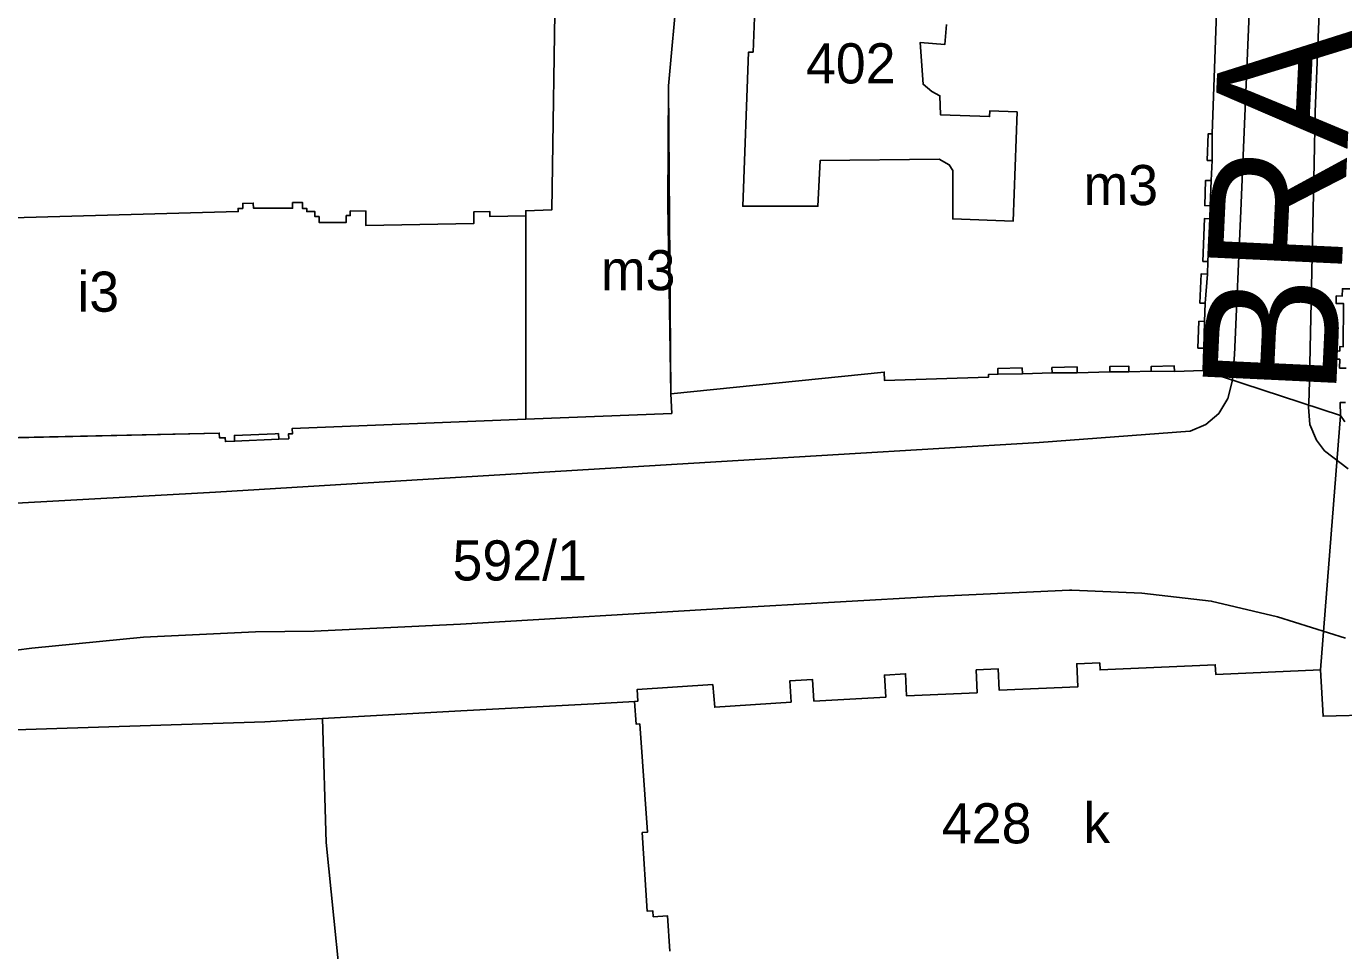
# Model space of a CAD drawing. Extents: x -304109 to -273954, y 21500 to 39796.
# Drawn here: x -293771 to -293672.5, y 31582.3 to 31651.4 of the extents above; entities that cross this region are included whole.
import ezdxf

# ---------------------------------------------------------------- set-up
doc = ezdxf.new("R2010")
doc.units = 0
for name, color, linetype in [('Budynki', 7, 'Continuous'), ('Budynki - opisy', 7, 'Continuous'), ('Działki', 7, 'Continuous'), ('Działki - numery', 7, 'Continuous'), ('krawedzie_ulic', 7, 'Continuous'), ('nazwy_ulic', 7, 'Continuous')]:
    doc.layers.add(name, color=color, linetype=linetype)

msp = doc.modelspace()

# ---------------------------------------------------------------- linework, layer by layer
at = {"layer": 'Budynki'}
msp.add_lwpolyline([(-293733.21, 31671.75), (-293723.1, 31669.06), (-293725.226, 31664.408), (-293726.03, 31662.65), (-293720.9, 31661.28), (-293722.299, 31654.372), (-293722.99, 31646.98), (-293723.02, 31638.129), (-293722.82, 31623.95), (-293722.74, 31622.5), (-293733.65, 31622.07), (-293733.645, 31637.648), (-293731.704, 31637.704), (-293731.429, 31655.719), (-293730.855, 31655.708), (-293730.739, 31661.709), (-293736.386, 31664.499), (-293734.76, 31668.22)], close=True, dxfattribs=at)
for points in [[(-293682.02, 31652.49), (-293682.36, 31643.39), (-293682.652, 31643.401), (-293682.727, 31641.411), (-293682.36, 31641.4), (-293682.42, 31639.9), (-293682.843, 31639.917), (-293682.913, 31638.033), (-293682.51, 31638.02), (-293682.54, 31637.05), (-293682.929, 31637.061), (-293683.049, 31633.862), (-293682.67, 31633.85), (-293682.7, 31632.91), (-293683.189, 31632.928), (-293683.271, 31630.74), (-293682.89, 31630.73), (-293682.94, 31629.37), (-293683.347, 31629.381), (-293683.422, 31627.383), (-293682.98, 31627.37), (-293683.04, 31625.71), (-293685.18, 31625.64), (-293685.19, 31626.051), (-293686.925, 31625.995), (-293686.91, 31625.66), (-293688.58, 31625.61), (-293688.594, 31626.04), (-293690.013, 31625.995), (-293690, 31625.6), (-293692.44, 31625.52), (-293692.45, 31625.977), (-293694.326, 31625.918), (-293694.31, 31625.53), (-293696.54, 31625.45), (-293696.558, 31625.903), (-293698.381, 31625.845), (-293698.37, 31625.43), (-293699.08, 31625.4), (-293699.08, 31625.2), (-293706.84, 31624.95), (-293706.86, 31625.58), (-293722.82, 31623.95), (-293723.02, 31638.129), (-293722.99, 31646.98), (-293722.299, 31654.372)], [(-293716.543, 31652.735), (-293716.664, 31649.498), (-293716.996, 31649.51), (-293717.428, 31637.98), (-293711.813, 31637.98), (-293711.651, 31641.399), (-293702.747, 31641.511), (-293701.997, 31641.086), (-293701.747, 31640.661), (-293701.739, 31637.037), (-293697.224, 31636.876), (-293696.932, 31645.037), (-293698.973, 31645.11), (-293698.988, 31644.687), (-293702.66, 31644.818), (-293702.7, 31646.243), (-293703.31, 31646.568), (-293703.961, 31647.097), (-293704.168, 31650.225), (-293702.327, 31650.083), (-293702.212, 31651.574)], [(-293781.829, 31636.849), (-293755.137, 31637.586), (-293755.143, 31637.814), (-293754.792, 31637.824), (-293754.802, 31638.197), (-293754.009, 31638.219), (-293753.998, 31637.84), (-293751.242, 31637.83), (-293751.069, 31637.829), (-293751.068, 31638.26), (-293750.327, 31638.257), (-293750.329, 31637.807), (-293750.008, 31637.806), (-293750.009, 31637.581), (-293749.405, 31637.579), (-293749.407, 31637.204), (-293749.087, 31637.203), (-293749.088, 31636.776), (-293747.069, 31636.769), (-293747.067, 31637.288), (-293746.765, 31637.287), (-293746.764, 31637.629), (-293745.594, 31637.625), (-293745.598, 31636.532), (-293737.524, 31636.694), (-293737.541, 31637.563), (-293736.33, 31637.587), (-293736.323, 31637.213), (-293733.646, 31637.267), (-293733.65, 31622.07), (-293751.11, 31621.36), (-293751.09, 31620.97), (-293751.38, 31620.96), (-293751.36, 31620.6), (-293752.11, 31620.57), (-293752.13, 31620.989), (-293752.367, 31620.979), (-293755.426, 31620.856), (-293755.41, 31620.42), (-293756.09, 31620.39), (-293756.1, 31620.68), (-293756.53, 31620.67), (-293756.55, 31621.03), (-293780.777, 31620.501)], [(-293672.35, 31625.89), (-293672.83, 31625.89), (-293672.82, 31626.55), (-293673.17, 31626.56), (-293673.16, 31627.17), (-293672.82, 31627.16), (-293672.82, 31627.49), (-293672.56, 31627.48), (-293672.53, 31630.71), (-293673.09, 31630.72), (-293673.08, 31631.28), (-293672.63, 31631.27), (-293672.62, 31631.82), (-293672.08, 31631.81)], [(-293672.43, 31621.86), (-293672.77, 31622.35), (-293672.78, 31623.32), (-293672.38, 31623.32)], [(-293722.888, 31582.304), (-293723.058, 31584.947), (-293724.118, 31584.879), (-293724.146, 31585.309), (-293724.573, 31585.282), (-293724.95, 31591.161), (-293724.561, 31591.189), (-293725.136, 31599.284), (-293725.396, 31599.265), (-293725.52, 31600.97), (-293725.27, 31600.99), (-293725.33, 31601.86), (-293719.67, 31602.23), (-293719.53, 31600.53), (-293713.82, 31600.92), (-293713.91, 31602.51), (-293712.21, 31602.6), (-293712.12, 31601), (-293706.74, 31601.3), (-293706.85, 31602.94), (-293705.27, 31603.04), (-293705.2, 31601.39), (-293699.92, 31601.62), (-293699.99, 31603.32), (-293698.34, 31603.4), (-293698.27, 31601.81), (-293692.4, 31602.06), (-293692.47, 31603.78), (-293690.76, 31603.85), (-293690.73, 31603.33), (-293682.12, 31603.71), (-293682.09, 31602.99), (-293674.26, 31603.34), (-293674.07, 31599.86), (-293666.24, 31600.06)]]:
    msp.add_lwpolyline(points, dxfattribs=at)
at = {"layer": 'Działki'}
for points in [[(-293682.7, 31632.91), (-293682.67, 31633.85), (-293682.54, 31637.05), (-293682.51, 31638.02), (-293682.42, 31639.9), (-293682.36, 31641.4), (-293682.36, 31643.39), (-293682.02, 31652.49), (-293682.4, 31652.65), (-293682.25, 31659.5), (-293681.08, 31670.25), (-293680.81, 31672.35), (-293680.53, 31672.82), (-293679.93, 31677.8), (-293680.16, 31677.82), (-293679.88, 31680.2), (-293679.04, 31680.1), (-293678.98, 31680.63), (-293676.73, 31695.99), (-293676.11, 31702.87)], [(-293722.3, 31654.37), (-293722.99, 31646.98), (-293722.82, 31623.95), (-293722.74, 31622.5), (-293733.65, 31622.07), (-293751.11, 31621.36), (-293751.09, 31620.97), (-293751.38, 31620.96), (-293751.36, 31620.6), (-293752.11, 31620.57), (-293755.41, 31620.42), (-293756.09, 31620.39), (-293756.1, 31620.68), (-293756.53, 31620.67), (-293756.55, 31621.03), (-293787.21, 31620.32)], [(-293682.02, 31652.49), (-293682.36, 31643.39), (-293682.36, 31641.4), (-293682.42, 31639.9), (-293682.51, 31638.02), (-293682.54, 31637.05), (-293682.67, 31633.85), (-293682.7, 31632.91), (-293682.89, 31630.73), (-293682.94, 31629.37), (-293682.98, 31627.37), (-293683.04, 31625.71), (-293685.18, 31625.64), (-293686.91, 31625.66), (-293688.58, 31625.61), (-293690, 31625.6), (-293692.44, 31625.52), (-293694.31, 31625.53), (-293696.54, 31625.45), (-293698.37, 31625.43), (-293699.08, 31625.4), (-293699.08, 31625.2), (-293706.84, 31624.95), (-293706.86, 31625.58), (-293722.82, 31623.95), (-293722.99, 31646.98), (-293722.3, 31654.37)], [(-293672.38, 31623.32), (-293672.78, 31623.32), (-293672.77, 31622.35), (-293683.04, 31625.71), (-293682.98, 31627.37), (-293682.94, 31629.37), (-293682.89, 31630.73), (-293682.7, 31632.91)], [(-293672.35, 31625.89), (-293672.83, 31625.89), (-293672.82, 31626.55), (-293673.17, 31626.56), (-293673.16, 31627.17), (-293672.82, 31627.16), (-293672.82, 31627.49), (-293672.56, 31627.48), (-293672.53, 31630.71), (-293673.09, 31630.72), (-293673.08, 31631.28), (-293672.63, 31631.27), (-293672.62, 31631.82), (-293672.08, 31631.81)], [(-293672.08, 31631.81), (-293672.62, 31631.82), (-293672.63, 31631.27), (-293673.08, 31631.28), (-293673.09, 31630.72), (-293672.53, 31630.71), (-293672.56, 31627.48), (-293672.82, 31627.49), (-293672.82, 31627.16), (-293673.16, 31627.17), (-293673.17, 31626.56), (-293672.82, 31626.55), (-293672.83, 31625.89), (-293672.35, 31625.89)], [(-293787.21, 31620.32), (-293756.55, 31621.03), (-293756.53, 31620.67), (-293756.1, 31620.68), (-293756.09, 31620.39), (-293755.41, 31620.42), (-293752.11, 31620.57), (-293751.36, 31620.6), (-293751.38, 31620.96), (-293751.09, 31620.97), (-293751.11, 31621.36), (-293733.65, 31622.07), (-293722.74, 31622.5), (-293722.82, 31623.95), (-293706.86, 31625.58), (-293706.84, 31624.95), (-293699.08, 31625.2), (-293699.08, 31625.4), (-293698.37, 31625.43), (-293696.54, 31625.45), (-293694.31, 31625.53), (-293692.44, 31625.52), (-293690, 31625.6), (-293688.58, 31625.61), (-293686.91, 31625.66), (-293685.18, 31625.64), (-293683.04, 31625.71), (-293672.77, 31622.35), (-293674.26, 31603.34), (-293682.09, 31602.99), (-293682.12, 31603.71), (-293690.73, 31603.33), (-293690.76, 31603.85), (-293692.47, 31603.78), (-293692.4, 31602.06), (-293698.27, 31601.81), (-293698.34, 31603.4), (-293699.99, 31603.32), (-293699.92, 31601.62), (-293705.2, 31601.39), (-293705.27, 31603.04), (-293706.85, 31602.94), (-293706.74, 31601.3), (-293712.12, 31601), (-293712.21, 31602.6), (-293713.91, 31602.51), (-293713.82, 31600.92), (-293719.53, 31600.53), (-293719.67, 31602.23), (-293725.33, 31601.86), (-293725.27, 31600.99), (-293725.52, 31600.97), (-293728.55, 31600.8), (-293738.51, 31600.27), (-293748.83, 31599.69), (-293753.14, 31599.45), (-293785.8, 31598.4)], [(-293672.43, 31621.86), (-293672.77, 31622.35), (-293672.78, 31623.32), (-293672.38, 31623.32)], [(-293666.24, 31600.06), (-293674.07, 31599.86), (-293674.26, 31603.34), (-293672.77, 31622.35), (-293672.43, 31621.86)], [(-293747.05, 31575.42), (-293748.56, 31590.43), (-293748.83, 31599.69), (-293738.51, 31600.27), (-293728.55, 31600.8), (-293725.52, 31600.97), (-293725.27, 31600.99), (-293725.33, 31601.86), (-293719.67, 31602.23), (-293719.53, 31600.53), (-293713.82, 31600.92), (-293713.91, 31602.51), (-293712.21, 31602.6), (-293712.12, 31601), (-293706.74, 31601.3), (-293706.85, 31602.94), (-293705.27, 31603.04), (-293705.2, 31601.39), (-293699.92, 31601.62), (-293699.99, 31603.32), (-293698.34, 31603.4), (-293698.27, 31601.81), (-293692.4, 31602.06), (-293692.47, 31603.78), (-293690.76, 31603.85), (-293690.73, 31603.33), (-293682.12, 31603.71), (-293682.09, 31602.99), (-293674.26, 31603.34), (-293674.07, 31599.86), (-293666.24, 31600.06)], [(-293783.5, 31581.95), (-293783.91, 31585.09), (-293785, 31593.8), (-293785.8, 31598.4), (-293753.14, 31599.45), (-293748.83, 31599.69), (-293748.56, 31590.43), (-293747.05, 31575.42)]]:
    msp.add_lwpolyline(points, dxfattribs=at)
at = {"layer": 'krawedzie_ulic'}
for points in [[(-293670.457, 31688.783), (-293673.427, 31664.79), (-293674.248, 31654.923), (-293674.669, 31645.03), (-293674.725, 31641.206), (-293675.117, 31623.878), (-293675.149, 31622.962), (-293675.05, 31621.68), (-293674.564, 31620.489), (-293673.953, 31619.706), (-293672.184, 31618.366)], [(-293772.61, 31615.748), (-293756.827, 31616.61), (-293738.901, 31617.703), (-293717.782, 31618.987), (-293695.28, 31620.32), (-293684.029, 31621.165), (-293683.999, 31621.172), (-293682.818, 31621.662), (-293681.846, 31622.491), (-293681.183, 31623.602), (-293680.872, 31624.883), (-293680.678, 31626.871), (-293680.205, 31637.636), (-293679.506, 31654.184)], [(-293771.727, 31604.79), (-293770.561, 31604.948), (-293762.22, 31605.761), (-293753.85, 31606.175), (-293749.465, 31606.232), (-293738.525, 31606.741), (-293718.478, 31607.931), (-293702.673, 31608.838), (-293693.006, 31609.276), (-293692.852, 31609.276), (-293687.62, 31609.07), (-293682.419, 31608.466), (-293677.483, 31607.297), (-293672.383, 31605.69)]]:
    msp.add_lwpolyline(points, dxfattribs=at)

# ---------------------------------------------------------------- texts
at = {"layer": 'Budynki - opisy'}
for s, p in [('m3', (-293691.971, 31638.065)), ('m3', (-293728.032, 31631.703)), ('i3', (-293767.155, 31630.096)), ('k', (-293691.986, 31590.383))]:
    msp.add_text(s, height=3, dxfattribs=at).set_placement(p)
at = {"layer": 'Działki - numery'}
for s, p in [('402', (-293712.709, 31647.161)), ('592/1', (-293739.12, 31610.01)), ('428', (-293702.55, 31590.36))]:
    msp.add_text(s, height=3, dxfattribs=at).set_placement(p)
at = {"layer": 'nazwy_ulic'}
msp.add_text('BRACKA', height=10, rotation=87.29615, dxfattribs=at).set_placement((-293673.123, 31623.681))

doc.saveas('drawing.dxf')
